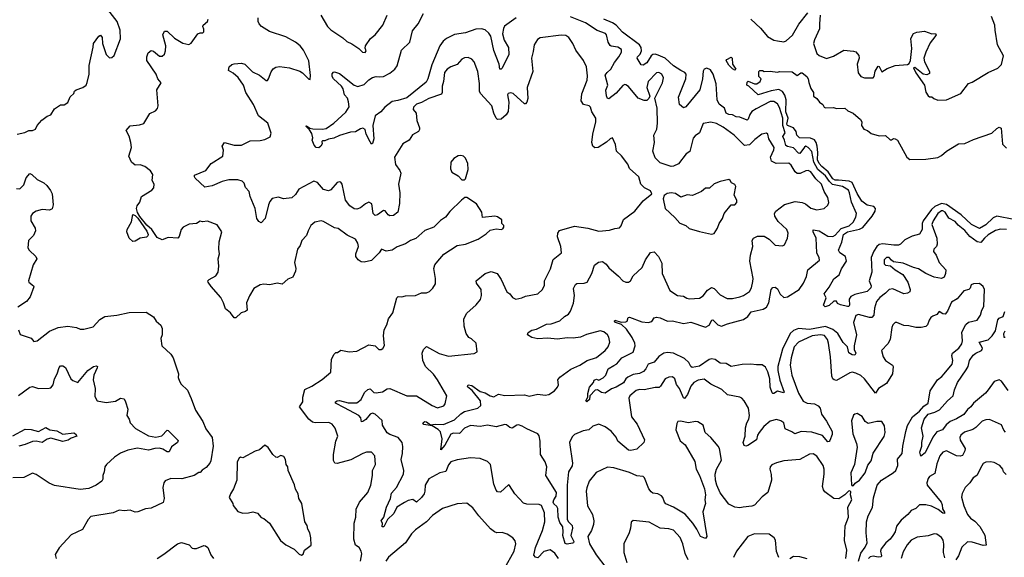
# Model space of a CAD drawing. Extents: x 2199565 to 2323334, y 894172 to 1018966.
# Tile 308 of 440: x 2264891 to 2272937, y 966696 to 971089. Entities that reach past the tile are written whole.
import ezdxf

# ---------------------------------------------------------------- set-up
doc = ezdxf.new("R2010")
doc.units = 0

msp = doc.modelspace()

# ---------------------------------------------------------------- linework, layer by layer
at = {"layer": '0CON10XD'}
for points in [[(2264870, 970155), (2264932.3, 970167.7), (2264965, 970183.3), (2264996.1, 970183.9), (2265020, 970195), (2265033.3, 970225), (2265072.3, 970267.7), (2265115, 970300), (2265145, 970312.5), (2265175, 970360), (2265225, 970392.5), (2265255, 970392.5), (2265285, 970412.5), (2265305, 970460), (2265332.5, 970485), (2265340, 970505), (2265353, 970517), (2265407.5, 970535), (2265433.3, 970555), (2265443.9, 970576.1), (2265458.9, 970645), (2265459.4, 970715), (2265492.5, 970865), (2265494.2, 970895), (2265537.5, 970955), (2265551.7, 970961.7), (2265565, 970942.5), (2265569.2, 970895), (2265582.9, 970845), (2265598.8, 970805), (2265625, 970778.8), (2265645, 970781.2), (2265662.3, 970797.7), (2265715, 970932.5), (2265712.3, 971005), (2265687.5, 971075), (2265612.8, 971172.8)], [(2268948.2, 971105), (2268853.3, 971036.7), (2268843.7, 971016.3), (2268837.6, 970975), (2268851.4, 970921.4), (2268885, 970861.2), (2268889.5, 970805), (2268835, 970693.3), (2268825, 970684), (2268815, 970683.8), (2268808.1, 970725), (2268766.8, 970836.8), (2268740.5, 970955), (2268725, 970980.4), (2268695, 971007.5), (2268665, 971014.5), (2268617.8, 971012.2), (2268535, 970980.8), (2268445, 970969), (2268378.9, 970935), (2268352.3, 970915), (2268323.1, 970875), (2268259.9, 970720.1), (2268226.8, 970605), (2268211.6, 970578.4), (2268055, 970451.1), (2267980.2, 970429.8), (2267935, 970420.6), (2267875.6, 970375), (2267842, 970335), (2267795.5, 970304.5), (2267777.9, 970225), (2267786.4, 970115), (2267775, 970077.5), (2267765, 970072.5), (2267755, 970090), (2267723.1, 970155), (2267715, 970193.3), (2267695, 970202), (2267675, 970197.5), (2267635.8, 970174.2), (2267595, 970171.1), (2267505, 970142.5), (2267458.8, 970121.2), (2267415, 970113.8), (2267385, 970100), (2267365, 970100), (2267360, 970095), (2267362.5, 970075), (2267352.5, 970055), (2267335, 970042.5), (2267315, 970046), (2267297.1, 970065), (2267280, 970105), (2267285.9, 970124.1), (2267279.2, 970159.2), (2267260, 970190), (2267230, 970220), (2267235, 970222.5), (2267263, 970203), (2267286.1, 970196.1), (2267366, 970194), (2267395, 970200), (2267458.2, 970245), (2267557.4, 970332.6), (2267582.8, 970377.2), (2267578.9, 970418.9), (2267568.7, 970448.7), (2267546, 970475), (2267533.6, 970525), (2267519.6, 970545), (2267454.5, 970605), (2267444.3, 970625), (2267445, 970647.5), (2267455, 970660), (2267465, 970662.5), (2267505, 970650), (2267625, 970555.6), (2267655, 970544.4), (2267705, 970559.2), (2267745, 970599.2), (2267775, 970617.5), (2267805, 970625.6), (2267835, 970621.9), (2267865, 970626.4), (2267915, 970652.1), (2267957.1, 970685), (2267977.1, 970712.9), (2268010.6, 970839.4), (2268078.8, 970905), (2268101.8, 970998.2), (2268148.2, 971055), (2268191.3, 971138.7)], [(2267353.1, 971125), (2267405.7, 971035), (2267435, 971005.8), (2267531.7, 970941.7), (2267565, 970912), (2267605, 970893.3), (2267663.6, 970853.6), (2267692.5, 970825), (2267715, 970822.5), (2267722.5, 970835), (2267713, 970857), (2267716.7, 970875), (2267756.7, 970935), (2267795, 970966.2), (2267858, 971045), (2267894, 971125)], [(2270865, 971093.8), (2270945, 971019.2), (2271002.3, 970952.3), (2271055, 970923.1), (2271085, 970915.6), (2271135, 970909.4), (2271155, 970916.9), (2271205, 970962.9), (2271258.2, 971051.8), (2271331.5, 971145)], [(2271431.4, 971125), (2271428.1, 971055), (2271426.9, 971015), (2271385.3, 970924.7), (2271378.8, 970895), (2271405, 970812.5), (2271425, 970797.1), (2271485, 970771.4), (2271540, 970790), (2271625, 970841.2), (2271705, 970833.3), (2271725, 970826.2), (2271747.7, 970797.7), (2271751.2, 970775), (2271736, 970725), (2271742, 970655), (2271764, 970625), (2271795, 970613.1), (2271866.2, 970615), (2271873.8, 970625), (2271881.2, 970668.8), (2271905, 970710), (2271915, 970706.7), (2271935, 970663.3), (2271979.7, 970690.3), (2272045, 970715.8), (2272145, 970724.3), (2272159.4, 970730.6), (2272169.4, 970755), (2272181.4, 970855), (2272174, 970935), (2272195, 970976.7), (2272222.5, 970987.5), (2272285, 970996), (2272345, 970973.8), (2272375, 970977.5), (2272380, 970965), (2272370, 970950), (2272330.9, 970899.1), (2272294.6, 970825), (2272278.8, 970775), (2272283.6, 970745), (2272325.3, 970665.3), (2272325, 970650.8), (2272305, 970639.6), (2272275, 970645.3), (2272205, 970698), (2272194, 970695), (2272213.3, 970655), (2272283.5, 970555), (2272296.1, 970496.1), (2272315, 970467.5), (2272325, 970460), (2272345, 970460), (2272360, 970445), (2272395, 970432.5), (2272465, 970434), (2272582.6, 970487.4), (2272645, 970568), (2272675, 970578), (2272805, 970658), (2272885, 970693.3), (2272915, 970723.8), (2272930.8, 970795), (2272882.2, 970885), (2272862.8, 971002.8), (2272858.6, 971045), (2272833.6, 971116.4)], [(2266015, 969308.2), (2265971.1, 969375), (2265931.3, 969411.3), (2265872, 969482), (2265854.5, 969514.5), (2265847.1, 969545), (2265851.7, 969568.3), (2265873.2, 969596.8), (2265886.7, 969645), (2265971.2, 969695), (2265987.1, 969715), (2265989.4, 969745), (2265974.5, 969775), (2265979.1, 969825), (2265961.4, 969855), (2265915, 969890.6), (2265875, 969902.5), (2265835, 969901.4), (2265805.8, 969925), (2265783.6, 969975), (2265806.2, 970043.8), (2265800.5, 970085), (2265786.6, 970136.6), (2265762.5, 970185), (2265795, 970221.2), (2265869.3, 970230.7), (2265905, 970242), (2265955, 970322.5), (2266000, 970345), (2266017.2, 970362.8), (2266023.1, 970385), (2266012.5, 970515), (2266046, 970574), (2266021.2, 970605), (2266006.9, 970645), (2265930.8, 970755), (2265928.9, 970785), (2265941.5, 970818.5), (2265965, 970838.8), (2265985, 970832.5), (2266035, 970792.2), (2266055, 970791.1), (2266075, 970807.1), (2266083.8, 970835), (2266085.3, 970875.3), (2266061.5, 970965), (2266075, 970996.2), (2266096.6, 970996.6), (2266155, 970939.2), (2266225, 970898), (2266272.5, 970887.5), (2266293, 970897), (2266346.1, 970973.9), (2266365, 970983.3), (2266387, 970983), (2266395, 970990), (2266397, 971013), (2266387.5, 971035), (2266390, 971045), (2266426.2, 971075), (2266431.2, 971095)], [(2269182.3, 966985), (2269179.2, 967059.2), (2269155, 967118), (2269135, 967127.1), (2269035, 967128.9), (2269007.1, 967137.1), (2268936.5, 967215), (2268895, 967283.3), (2268885, 967287.5), (2268821.2, 967228.8), (2268795, 967230), (2268783.7, 967243.7), (2268765, 967293.3), (2268737.1, 967455), (2268715, 967477.8), (2268655, 967503.8), (2268575, 967508.5), (2268465, 967493.1), (2268415, 967475.7), (2268395, 967450.8), (2268372.2, 967397.8), (2268325, 967386.4), (2268235, 967337.8), (2268205.3, 967285), (2268202.9, 967235), (2268195.8, 967214.2), (2268175, 967184.2), (2268135, 967147.5), (2268105, 967167.5), (2268065, 967160), (2268036.2, 967143.8), (2267972, 967105), (2267949.4, 967055), (2267896.7, 967005), (2267865.8, 966945), (2267854.3, 966945), (2267856, 966975), (2267845.8, 966995), (2267865.5, 967024.5), (2267887.6, 967105), (2267920.8, 967175), (2267930.6, 967219.4), (2267970.4, 967265), (2268026.7, 967375), (2268030.6, 967405), (2268009.6, 967495), (2268020.5, 967545), (2268022.4, 967602.4), (2268016.7, 967635), (2267985, 967675.8), (2267915, 967700), (2267893.9, 967713.9), (2267856, 967775), (2267853.3, 967815), (2267795, 967866), (2267775, 967873.8), (2267755, 967865.8), (2267719.4, 967820.6), (2267695, 967804.2), (2267685, 967804), (2267677.8, 967835), (2267663.1, 967855), (2267545, 967918.2), (2267471.9, 967955), (2267471.4, 967965), (2267484.7, 967975.3), (2267505, 967976.8), (2267575, 967957.7), (2267645, 967956.8), (2267682.1, 967985), (2267708.8, 968041.2), (2267735, 968068), (2267755, 968071.2), (2267785, 968042.5), (2267805, 968038.9), (2267855, 968048.2), (2267895, 968071.9), (2267915, 968075.6), (2268055, 968015.6), (2268135, 968014.2), (2268262.5, 967935), (2268305, 967916), (2268356.1, 967933.9), (2268369.3, 967950.7), (2268381.2, 968015), (2268305.6, 968145), (2268272.1, 968192.1), (2268207.8, 968255), (2268184.5, 968305), (2268181.1, 968365), (2268190, 968395), (2268215, 968418), (2268238.8, 968405), (2268320.3, 968360.3), (2268395, 968340.6), (2268605, 968360), (2268630, 968375), (2268620, 968445), (2268582.3, 968482.3), (2268562.5, 968492.5), (2268538.8, 968525), (2268523.1, 968585), (2268521.5, 968645), (2268545, 968690.8), (2268620.5, 968759.5), (2268656.3, 968803.7), (2268664.4, 968835), (2268663, 968883), (2268624, 968935), (2268620, 968955), (2268695, 969014.2), (2268745, 969030.8), (2268792, 969015), (2268826.9, 968966.9), (2268872, 968865), (2268897.7, 968847.7), (2268918, 968818), (2268945, 968806.2), (2268995, 968816), (2269025, 968830), (2269125, 968848.8), (2269163.3, 968885), (2269179.3, 968920.7), (2269180.8, 968955), (2269227.6, 969052.4), (2269250.3, 969129.7), (2269317.5, 969185), (2269314.2, 969235), (2269285.6, 969315), (2269290, 969345), (2269303.6, 969366.4), (2269425, 969402.9), (2269535, 969384.4), (2269625, 969361.9), (2269712, 969368), (2269755, 969383.3), (2269791.7, 969388.3), (2269805.9, 969404.1), (2269825, 969456.7), (2269918, 969525), (2269985, 969610), (2270057.5, 969665), (2270045, 969690), (2269995.7, 969715.7), (2269968, 969745), (2269950, 969805), (2269873.6, 969873.6), (2269859.7, 969909.7), (2269808, 969978), (2269768.6, 970015), (2269758.8, 970068.8), (2269735, 970122.5), (2269715, 970116.2), (2269685, 970088.6), (2269618.8, 970045), (2269591.3, 970041.3), (2269574.4, 970054.4), (2269567.5, 970085), (2269574.6, 970155), (2269599.2, 970255), (2269600, 970285), (2269566, 970336), (2269554.3, 970375), (2269544.6, 970384.6), (2269499.4, 970395), (2269480, 970425), (2269486, 970484), (2269529.4, 970595), (2269531.7, 970631.7), (2269522, 970705), (2269497.5, 970755), (2269435, 970840), (2269412.5, 970895), (2269379.2, 970945), (2269355, 970960.6), (2269316.6, 970963.4), (2269145, 970942), (2269123, 970927), (2269094, 970885), (2269088.3, 970828.3), (2269074.3, 970775), (2269084, 970665), (2269039.1, 970535), (2269043.4, 970446.6), (2269035, 970416.7), (2269025, 970401.2), (2269015, 970402), (2268925, 970485.8), (2268905, 970492), (2268882.5, 970485), (2268876.2, 970475), (2268887.8, 970415), (2268881.7, 970338.3), (2268867.6, 970312.4), (2268825, 970276.2), (2268795, 970273.8), (2268785, 970283.3), (2268765.6, 970325), (2268748.9, 970385), (2268656.1, 970486.1), (2268648.9, 970505), (2268648.3, 970568.3), (2268634, 970665), (2268605.8, 970745), (2268585, 970768), (2268555, 970780.8), (2268525, 970778.6), (2268505, 970765.8), (2268465, 970722), (2268415, 970704.2), (2268384.4, 970685.6), (2268362.7, 970657.3), (2268353.8, 970583.8), (2268344.1, 970545), (2268344.6, 970495), (2268338.4, 970481.6), (2268235, 970446.5), (2268175, 970412.2), (2268135, 970398.6), (2268109.2, 970375), (2268107.8, 970355), (2268130.8, 970325), (2268136.2, 970265), (2268159.2, 970205), (2268159.4, 970190.6), (2268148.8, 970175), (2268101.7, 970148.3), (2268072.5, 970105), (2268022.2, 970075), (2267954.2, 969965), (2267962.5, 969905), (2267997.1, 969857.1), (2268005.7, 969834.3), (2267985.8, 969744.2), (2267996.7, 969675), (2267995.9, 969585.9), (2267980.8, 969515), (2267945, 969488), (2267915, 969486.2), (2267901.2, 969495), (2267878.3, 969528.3), (2267865, 969531.2), (2267815, 969494.3), (2267795, 969490), (2267778.8, 969505), (2267770, 969585), (2267745, 969597.5), (2267717.5, 969585), (2267677, 969553), (2267645, 969542), (2267624.4, 969544.4), (2267588.3, 969568.3), (2267553.6, 969613.6), (2267525.6, 969745.6), (2267515, 969761.2), (2267504, 969764), (2267485, 969757.5), (2267435, 969698.6), (2267415, 969689.5), (2267375, 969700.9), (2267325, 969758.5), (2267295, 969770.4), (2267172.5, 969705), (2267145, 969660), (2267115, 969633.1), (2267045.6, 969625.6), (2267005, 969638), (2266955, 969627.5), (2266935, 969602.5), (2266923.1, 969575), (2266896.6, 969463.4), (2266865, 969430), (2266845, 969440), (2266830, 969465), (2266814.5, 969545), (2266773.6, 969645), (2266766.7, 969685), (2266737.7, 969717.7), (2266724.4, 969754.4), (2266709.7, 969769.7), (2266675, 969780.5), (2266601.3, 969781.3), (2266545, 969767.5), (2266465, 969732.2), (2266405, 969722), (2266326.2, 969795), (2266318.8, 969805), (2266320.5, 969819.5), (2266412.2, 969857.8), (2266456, 969915), (2266552.5, 969975), (2266556.1, 970023.9), (2266545.8, 970055), (2266564.4, 970085.6), (2266645, 970062.9), (2266705, 970064.2), (2266775, 970100), (2266855, 970102.7), (2266895, 970111.4), (2266937.7, 970132.3), (2266947.1, 970162.9), (2266918.6, 970245), (2266843.1, 970305), (2266800.6, 970395), (2266738.1, 970495), (2266719.4, 970555), (2266677.3, 970617.3), (2266635, 970651.4), (2266596.7, 970675), (2266604, 970705), (2266625, 970722.2), (2266645, 970729.5), (2266705, 970733.8), (2266731.4, 970725), (2266793.4, 970663.4), (2266851.2, 970635), (2266905, 970591.2), (2266915, 970593.3), (2266923.3, 970605), (2266946.1, 970663.9), (2266962.3, 970687.7), (2266985, 970702), (2267015, 970705.8), (2267095, 970695.8), (2267179.5, 970669.5), (2267202.5, 970655), (2267255, 970602.5), (2267265, 970600), (2267267.1, 970632.9), (2267255, 970753.3), (2267209.2, 970839.2), (2267181.9, 970875), (2267145, 970905.4), (2267065, 970948.5), (2266932.3, 970992.3), (2266866.9, 971035), (2266848.5, 971055), (2266839.4, 971075), (2266839.4, 971105)], [(2268660.8, 967935), (2268655.7, 967975.7), (2268588, 968058), (2268554.5, 968085), (2268549.4, 968095), (2268555.6, 968104.4), (2268585, 968099.6), (2268655, 968051.2), (2268695, 968039.5), (2268735, 968014.3), (2268765, 968006.2), (2268805, 968028), (2268855, 968018.1), (2269015, 968022.3), (2269055, 968012.7), (2269125, 968030.2), (2269185, 968022.1), (2269214.6, 968025.4), (2269260.8, 968055), (2269285.8, 968085), (2269292.9, 968105), (2269290, 968145), (2269305, 968167.8), (2269395, 968233.6), (2269468.8, 968265), (2269527.1, 968302.9), (2269605, 968328.5), (2269676.7, 968385), (2269698.9, 968415), (2269712.9, 968455), (2269704.5, 968494.5), (2269693.8, 968513.8), (2269665, 968539.4), (2269635, 968547.5), (2269522.9, 968517.1), (2269475, 968494.3), (2269415, 968485.4), (2269365, 968488.5), (2269285, 968477.2), (2269205, 968485.4), (2269125, 968480), (2269075, 968491.4), (2269040, 968515), (2269047, 968533), (2269075, 968552), (2269115, 968560.8), (2269195, 968601.4), (2269235, 968603.8), (2269305, 968627.5), (2269344.4, 968665), (2269376, 968684), (2269391.7, 968708.3), (2269416.6, 968773.4), (2269424.6, 968835), (2269417.8, 968892.2), (2269432, 968925), (2269445, 968932.5), (2269505, 968935.6), (2269527.1, 968945), (2269566.2, 969013.8), (2269587.5, 969082.5), (2269621.2, 969108.8), (2269655, 969113.8), (2269682.4, 969092.4), (2269705, 969062.5), (2269784.5, 968994.5), (2269820, 968955), (2269845, 968943.3), (2269865, 968943.1), (2269882.5, 968955), (2269905, 968997.1), (2269977.5, 969065), (2270005, 969126.7), (2270045, 969187.5), (2270075, 969191.2), (2270110, 969155), (2270138.5, 969098.5), (2270140, 969015), (2270203.3, 968875), (2270266.4, 968836.4), (2270315, 968830), (2270342.7, 968812.7), (2270365, 968808), (2270445, 968814.2), (2270475, 968831.9), (2270511.3, 968878.7), (2270545, 968900), (2270565, 968891.2), (2270615, 968841.9), (2270671.7, 968811.7), (2270715, 968809.5), (2270776.7, 968825), (2270804.6, 968835.4), (2270855, 968868), (2270871.2, 968898.8), (2270880.8, 968949.2), (2270884.5, 968975.5), (2270857.3, 969115), (2270863.1, 969165), (2270881.1, 969235), (2270876, 969285), (2270886.2, 969305), (2270920.7, 969319.3), (2270975, 969320), (2271016.2, 969296.2), (2271065, 969246), (2271125, 969242), (2271140.5, 969249.5), (2271166.2, 969305), (2271170, 969345), (2271161.2, 969375), (2271090.4, 969440.4), (2271060.6, 969485), (2271058.6, 969505), (2271070, 969525), (2271140.5, 969579.5), (2271226.9, 969603.1), (2271285, 969596.5), (2271313.1, 969583.1), (2271355, 969549.2), (2271405, 969535.8), (2271465, 969546), (2271495, 969573.3), (2271503.3, 969595), (2271494, 969635), (2271465, 969686.2), (2271441.9, 969745), (2271397.7, 969787.7), (2271355, 969845.6), (2271335, 969857.1), (2271315, 969854.4), (2271267.9, 969832.1), (2271245, 969832.2), (2271226.7, 969846.7), (2271195, 969900), (2271175, 969915.5), (2271072.5, 969915), (2271033.5, 969933.5), (2271027.6, 969965), (2271054.6, 970025), (2271056.9, 970045), (2271011.9, 970115), (2271003.3, 970155), (2270995, 970163.3), (2270955, 970152.9), (2270898.7, 970111.3), (2270855, 970067.8), (2270815, 970060.6), (2270728.6, 970145), (2270639.8, 970209.8), (2270585, 970240), (2270537.7, 970252.3), (2270475, 970240), (2270446.6, 970163.4), (2270410.7, 970139.3), (2270395, 970120), (2270366.7, 970013.3), (2270337.3, 969992.7), (2270275, 969912.2), (2270235, 969891.1), (2270215, 969888.9), (2270125, 969919.2), (2270085, 969960), (2270064.6, 970014.6), (2270077.7, 970085), (2270072.9, 970145), (2270097.9, 970195), (2270103.3, 970245), (2270100.9, 970365), (2270081.2, 970448.8), (2270145, 970572.5), (2270151.9, 970615), (2270139.2, 970645), (2270115, 970657.8), (2270095, 970654.2), (2270025.8, 970585), (2270016.9, 970535), (2270040, 970465), (2270032.5, 970445), (2270015, 970430), (2269995, 970428.6), (2269945, 970447.5), (2269865, 970542.5), (2269845, 970557.1), (2269835, 970558.6), (2269819.8, 970550.2), (2269765, 970490), (2269705, 970441.4), (2269695, 970446), (2269686.1, 970466.1), (2269682.1, 970512.1), (2269696.3, 970555), (2269675.4, 970635), (2269691.4, 970658.6), (2269720.9, 970685), (2269751.2, 970738.8), (2269788.2, 970785), (2269809.2, 970825), (2269810, 970845), (2269780, 970865), (2269725, 970872.2), (2269715, 970879.2), (2269699.5, 970905), (2269686.4, 970965), (2269677.3, 970977.3), (2269610.8, 971000.8), (2269513.5, 971065), (2269392.2, 971112.2)], [(2270875, 970338.5), (2270857.3, 970315), (2270845, 970275.8), (2270835, 970268.2), (2270775, 970293.1), (2270745, 970294.7), (2270715, 970313.1), (2270685, 970315.3), (2270663.6, 970325), (2270651.2, 970365), (2270608.3, 970398.3), (2270590, 970435), (2270583.2, 970565), (2270558.8, 970645), (2270535, 970679.1), (2270505, 970693.3), (2270485, 970685.4), (2270475, 970668), (2270471.3, 970605), (2270448.2, 970515), (2270335, 970376), (2270315, 970368.8), (2270284, 970395), (2270274.5, 970455), (2270334.7, 970605), (2270338, 970645), (2270327.5, 970657.5), (2270293, 970673), (2270235, 970712.7), (2270165.8, 970775), (2270108.9, 970798.9), (2270085, 970807.5), (2270064.8, 970805.2), (2270052.2, 970795), (2270015, 970736.2), (2269985, 970716.9), (2269969.7, 970719.7), (2269937.1, 970775), (2269939.4, 970785), (2269962.3, 970807.7), (2269972.9, 970835), (2269970.8, 970860.8), (2269955, 970883.4), (2269817.8, 970987.8), (2269765.9, 971045), (2269735, 971064.4), (2269664, 971094)], [(2270735, 970678), (2270715, 970688.6), (2270685, 970717.8), (2270664, 970755), (2270668.8, 970765), (2270705, 970784.2), (2270714.4, 970774.4), (2270716.4, 970725), (2270743.8, 970685), (2270735, 970678)], [(2273015, 969455.3), (2272875, 969482.5), (2272845, 969469.6), (2272785, 969411.9), (2272735, 969383.8), (2272668.2, 969415), (2272585, 969493.8), (2272465, 969579.6), (2272425, 969587.1), (2272368.4, 969561.6), (2272341.6, 969538.4), (2272274.2, 969445), (2272266.3, 969423.7), (2272265, 969373.8), (2272243.4, 969336.6), (2272185, 969321.2), (2272125, 969291.4), (2272088, 969255), (2272072.1, 969247.9), (2272035, 969245.9), (2271945, 969258), (2271915, 969250.8), (2271895.2, 969234.8), (2271871.6, 969198.4), (2271848.6, 969145), (2271855.4, 969025), (2271834, 968955), (2271849.3, 968915), (2271845, 968896.7), (2271815, 968868.6), (2271715, 968842.6), (2271682.3, 968827.7), (2271670.4, 968805), (2271673.3, 968755), (2271667.5, 968745), (2271655.8, 968744.2), (2271598.3, 968758.3), (2271575, 968770), (2271565, 968790), (2271545, 968790), (2271507, 968753), (2271473, 968743), (2271460, 968755), (2271480, 968815), (2271465, 968850), (2271506.2, 968903.8), (2271545, 968970.8), (2271586.3, 969003.7), (2271607.6, 969052.4), (2271647.5, 969115), (2271638.1, 969155), (2271592.9, 969185), (2271581.5, 969205), (2271608.7, 969271.3), (2271623.7, 969335), (2271654.9, 969355.1), (2271752.5, 969377.5), (2271779.9, 969390.1), (2271856.2, 969485), (2271881.2, 969525), (2271884.7, 969545), (2271871.4, 969561.4), (2271815, 969573.3), (2271771.8, 969605), (2271735, 969668.9), (2271695, 969759.3), (2271668.4, 969768.4), (2271582, 969778), (2271555, 969777.9), (2271535, 969789.5), (2271497.2, 969847.2), (2271445, 969888.4), (2271424.6, 969915), (2271411.5, 969945), (2271414.4, 970005), (2271407, 970057), (2271399.8, 970085), (2271386.3, 970106.3), (2271352.2, 970122.2), (2271262.7, 970125), (2271242.4, 970145), (2271235.4, 970175.4), (2271215, 970204.7), (2271164.5, 970225), (2271160.9, 970235), (2271169.7, 970285), (2271152.5, 970337.5), (2271153.3, 970435), (2271143.3, 970473.3), (2271123.3, 970503.3), (2271095, 970518.2), (2271032.2, 970507.8), (2270925, 970474.2), (2270850, 970545), (2270833, 970553), (2270835, 970580), (2270843, 970587), (2270895, 970564.3), (2270915.5, 970564.5), (2270942.5, 970585), (2270950, 970605), (2270930, 970625), (2270930, 970665), (2270940, 970675), (2270960, 970675), (2270975, 970666.7), (2271025, 970668.8), (2271085, 970660), (2271100, 970665), (2271203.8, 970663.8), (2271245, 970632.5), (2271274.3, 970655.7), (2271285, 970655.8), (2271322.2, 970625), (2271335, 970606), (2271338.6, 970575), (2271356.1, 970526.1), (2271376.7, 970495), (2271376.7, 970465), (2271405.9, 970445.9), (2271426.1, 970416.1), (2271453.3, 970395), (2271465, 970373.8), (2271475, 970368.8), (2271540.7, 970370.7), (2271566.4, 970363.6), (2271635, 970366), (2271657.5, 970345), (2271703.3, 970325), (2271762.5, 970275), (2271772.5, 970255), (2271770, 970225), (2271790, 970195), (2271820, 970185), (2271850, 970160), (2271915, 970140), (2271965, 970142), (2272005, 970107.5), (2272015, 970107.5), (2272030.7, 970119.3), (2272045, 970116.7), (2272065, 970103.8), (2272141.4, 969965), (2272165, 969945.8), (2272295, 969948.6), (2272395, 969964), (2272425, 969980), (2272464.6, 970015.4), (2272563.6, 970073.6), (2272615, 970076.7), (2272685, 970110), (2272835, 970163.3), (2272875, 970200), (2272895, 970210), (2272912.5, 970202.5), (2272922.8, 970072.8), (2272955, 970040.6)], [(2272955, 969375.8), (2272906.7, 969376.7), (2272865, 969365.9), (2272805, 969332.2), (2272774.1, 969305), (2272745, 969267.8), (2272715, 969274), (2272655, 969316.2), (2272615, 969366), (2272560.7, 969410.7), (2272535, 969440.5), (2272485, 969468.2), (2272455, 969515.3), (2272435, 969528.4), (2272425, 969528.4), (2272393.2, 969505), (2272355.8, 969445), (2272345.4, 969415), (2272384.6, 969305), (2272388.8, 969255), (2272383.1, 969236.9), (2272360.8, 969215), (2272357.5, 969195), (2272380.6, 969165), (2272404.5, 969105), (2272459.2, 969045), (2272456.9, 969015), (2272445, 968983.8), (2272425, 968974.3), (2272365, 968984.2), (2272295, 969015.5), (2272235, 969052.1), (2272195, 969063.1), (2272110.5, 969100.5), (2272031.4, 969111.4), (2272016, 969125), (2271995, 969146.9), (2271973.8, 969145), (2271954, 969126), (2271955.7, 969095), (2271965, 969084.5), (2272008.1, 969078.1), (2272044.5, 969044.5), (2272106.8, 969006.8), (2272147.5, 968945), (2272168.2, 968885), (2272164.2, 968865), (2272146.3, 968853.7), (2272115, 968849.5), (2272025, 968890.4), (2271995, 968885.4), (2271965, 968853.5), (2271920.1, 968819.9), (2271892.1, 968785), (2271876.9, 968733.1), (2271870, 968675), (2271855, 968655.8), (2271835, 968655.6), (2271745, 968681.1), (2271725, 968671.4), (2271704.7, 968615), (2271730.3, 968515), (2271708.8, 968425), (2271711.1, 968395), (2271723.4, 968365), (2271715, 968348.9), (2271695, 968350), (2271666.8, 968366.8), (2271654.4, 968415), (2271621.4, 968451.4), (2271575.8, 968525), (2271536.3, 968556.3), (2271475, 968582.5), (2271345, 968558.4), (2271255, 968566.6), (2271215, 968549.1), (2271186.2, 968523.8), (2271123.9, 968396.1), (2271087.5, 968255), (2271086.4, 968223.6), (2271102.2, 968142.2), (2271138, 968045), (2271135, 968040), (2271085, 968053.1), (2271055, 968035.4), (2271045, 968033.5), (2271039.2, 968039.2), (2271022.9, 968087.1), (2271020, 968155), (2271005, 968211.2), (2270985, 968249.2), (2270957.9, 968267.9), (2270912.5, 968267.5), (2270865.4, 968275.4), (2270795, 968272.1), (2270705, 968253.8), (2270665, 968278.7), (2270615, 968283.4), (2270575, 968311.6), (2270545, 968318.8), (2270525, 968313.6), (2270445, 968257.3), (2270385, 968247.8), (2270375.4, 968255.4), (2270358.7, 968288.7), (2270325, 968320.8), (2270235, 968363.8), (2270185, 968370), (2270155, 968364.7), (2270112.9, 968337.1), (2270075, 968291.5), (2270026.6, 968273.4), (2270008.1, 968235), (2269988, 968215), (2269955, 968198.9), (2269905, 968189.6), (2269861.4, 968168.6), (2269845.2, 968154.8), (2269825, 968122), (2269765.6, 968085), (2269728, 968072), (2269675, 968037.5), (2269645, 968043.3), (2269613.9, 968063.9), (2269595, 968060.8), (2269550, 968015), (2269546.7, 967985), (2269525, 967966.7), (2269516.7, 967975), (2269534, 968005), (2269534.3, 968035), (2269548.5, 968085), (2269578.8, 968125), (2269585, 968143.3), (2269605, 968151.2), (2269625, 968142.5), (2269658.8, 968161.2), (2269680, 968185), (2269700.8, 968235), (2269745.5, 968264.5), (2269771.9, 968278.1), (2269812.7, 968325), (2269905, 968372), (2269919.5, 968425), (2269917.5, 968445), (2269895, 968490.8), (2269848.8, 968558.8), (2269808.1, 968598.1), (2269758.8, 968615), (2269752.5, 968625), (2269755, 968632.5), (2269805, 968618), (2269845, 968620), (2269855, 968626.7), (2269864.3, 968655.7), (2269875, 968658.9), (2269975, 968619.2), (2270026.1, 968613.9), (2270056.9, 968623.1), (2270075, 968653.8), (2270095, 968659.2), (2270125, 968652.5), (2270185, 968624.5), (2270225, 968627.3), (2270315, 968605.8), (2270375, 968616.6), (2270495, 968575.9), (2270525, 968592), (2270547.5, 968635), (2270555, 968636.4), (2270595, 968596.6), (2270625, 968583.8), (2270676, 968605), (2270735, 968619.7), (2270805, 968640.4), (2270840, 968665), (2270867.6, 968702.4), (2270965.8, 968724.2), (2270995, 968740.5), (2271014.1, 968775), (2271032, 968885), (2271045, 968900), (2271065, 968902.5), (2271085, 968888.8), (2271106.5, 968845), (2271135, 968817.8), (2271166, 968825), (2271261.1, 968885), (2271297.3, 968935), (2271319.8, 968990.2), (2271332.5, 969045), (2271427.1, 969125), (2271425, 969143.3), (2271404, 969185), (2271400, 969305), (2271374.2, 969355.8), (2271375, 969373.3), (2271422.9, 969365), (2271495, 969320), (2271535, 969317.5), (2271555, 969329.5), (2271605, 969383), (2271669.6, 969405), (2271700.9, 969435), (2271723.8, 969475), (2271728.5, 969505), (2271688.1, 969598.1), (2271672.5, 969675), (2271663.2, 969695), (2271615, 969727.2), (2271533.2, 969743.2), (2271507.4, 969767.4), (2271475, 969812.7), (2271414.2, 969864.2), (2271380, 969925), (2271365, 970012.9), (2271335, 970045.4), (2271315, 970054.5), (2271305, 970048.9), (2271265, 969996.7), (2271255, 969998.9), (2271215, 970041.2), (2271165, 970052.1), (2271151.1, 970061.1), (2271141.1, 970105), (2271126.9, 970135), (2271145.2, 970165), (2271126.3, 970225), (2271127.5, 970285), (2271101.2, 970371.2), (2271085, 970401.2), (2271055, 970421.1), (2271025, 970420.8), (2270908, 970362), (2270875, 970338.5)], [(2268525, 969780), (2268535, 969790), (2268556.2, 969865), (2268552, 969915), (2268535, 969957.5), (2268517.5, 969975), (2268495, 969980), (2268475, 969976.7), (2268437.5, 969955), (2268413.3, 969925), (2268410.7, 969870.7), (2268423.6, 969843.6), (2268473, 969813), (2268505, 969780), (2268525, 969780)], [(2264865, 969710), (2264893, 969707), (2264925, 969739.2), (2264945, 969796.2), (2264975, 969831.2), (2264990, 969825), (2265034.6, 969784.6), (2265089.4, 969755), (2265113.1, 969735), (2265143.9, 969693.9), (2265156.1, 969666.1), (2265163.5, 969575), (2265156.1, 969543.9), (2265135, 969533.6), (2265075, 969536.9), (2265026.7, 969525), (2264995, 969505.8), (2264981.4, 969485), (2264982.9, 969445), (2265017.1, 969385), (2265020.6, 969365), (2265004.2, 969325), (2264964.4, 969285), (2264956.7, 969225), (2264969.2, 969205), (2265024.2, 969155), (2265030, 969135), (2265002.5, 969085), (2264964.3, 968955), (2264966.7, 968945), (2265003.3, 968915), (2265006.2, 968905), (2264977.5, 968825), (2264947.5, 968785), (2264875, 968741.2)], [(2270545, 969336.2), (2270565, 969343.3), (2270593.3, 969385), (2270606, 969425), (2270634, 969465), (2270648.8, 969505), (2270705, 969577.5), (2270735, 969576.7), (2270751.2, 969595), (2270750, 969615), (2270730, 969655), (2270743.3, 969725), (2270735, 969742.5), (2270707, 969757), (2270696.4, 969776.4), (2270685, 969782.5), (2270615, 969766.2), (2270565, 969746.7), (2270528.3, 969711.7), (2270495, 969712.5), (2270462.5, 969685), (2270388.3, 969651.7), (2270345, 969658.8), (2270295, 969640), (2270248.9, 969668.9), (2270215, 969675.6), (2270182.4, 969667.6), (2270157.7, 969652.3), (2270150, 969625), (2270166.2, 969545), (2270245, 969473.3), (2270285, 969426.7), (2270335, 969407.5), (2270363, 969383), (2270445, 969358), (2270545, 969336.2)], [(2267677.1, 966665), (2267686.5, 966725), (2267682.9, 966745), (2267666.6, 966776.6), (2267634.5, 966794.5), (2267621.5, 966845), (2267623.8, 966975), (2267636.9, 967025), (2267641.3, 967088.7), (2267667.8, 967145), (2267735.7, 967225), (2267761.4, 967285), (2267774.2, 967365), (2267774.3, 967405), (2267798.8, 967455), (2267794.2, 967525), (2267765, 967553.8), (2267725, 967554.2), (2267695, 967544.2), (2267598, 967492), (2267485, 967461.9), (2267465.8, 967465.8), (2267455.8, 967485.8), (2267455.5, 967534.5), (2267475.4, 967644.6), (2267490.5, 967685), (2267470.2, 967750.2), (2267445, 967784), (2267416.8, 967796.8), (2267305.5, 967795.5), (2267285, 967800.6), (2267255, 967824.3), (2267178.1, 967925), (2267203.6, 967965), (2267204.7, 968005), (2267222, 968068), (2267279.2, 968095), (2267362.2, 968147.8), (2267432.5, 968207.5), (2267440, 968315), (2267460, 968355), (2267475, 968368.8), (2267489.5, 968370.5), (2267515, 968387.5), (2267584.6, 968374.6), (2267645, 968381.4), (2267745, 968431.2), (2267795, 968423.8), (2267825, 968393.8), (2267845, 968393.8), (2267858, 968402), (2267873, 968427), (2267864, 968505), (2267870.6, 968555), (2267890.8, 968595), (2267905.8, 968645), (2267940, 968695), (2267973, 968817), (2267985, 968826.7), (2268015, 968823.8), (2268045, 968832.5), (2268125, 968834.4), (2268175, 968857.1), (2268215, 968857.1), (2268241.3, 968868.7), (2268268.1, 968895), (2268289.4, 968930.6), (2268288.5, 968975), (2268274.5, 969055), (2268284.3, 969085), (2268308.1, 969115), (2268356, 969174), (2268467.3, 969242.7), (2268535, 969254.4), (2268636.7, 969295), (2268701.7, 969338.3), (2268735, 969370), (2268785, 969380), (2268826.4, 969373.6), (2268839.3, 969380.7), (2268847.5, 969395), (2268847, 969407), (2268830, 969425), (2268830, 969455), (2268795, 969478.8), (2268775, 969484), (2268673.9, 969473.9), (2268667.5, 969515), (2268625, 969583.3), (2268545, 969637.5), (2268530, 969635), (2268502.5, 969615), (2268407, 969523), (2268370, 969475), (2268330.7, 969449.3), (2268275, 969393.3), (2268202.7, 969367.3), (2268129.1, 969300.9), (2268084.6, 969285.4), (2268042.6, 969257.4), (2267976.6, 969233.4), (2267935, 969206.2), (2267885, 969198.8), (2267847, 969213), (2267829.2, 969185), (2267765, 969121.8), (2267705, 969107.9), (2267681.4, 969111.4), (2267656.4, 969126.4), (2267637.5, 969155), (2267638.9, 969175), (2267660, 969235), (2267655, 969264), (2267635, 969295.6), (2267568.2, 969328.2), (2267495, 969382.2), (2267465, 969387.1), (2267375, 969440), (2267355, 969446), (2267304.2, 969435.8), (2267271.3, 969408.7), (2267248, 969365), (2267235.7, 969324.3), (2267195.9, 969284.1), (2267182, 969245), (2267161.2, 969215), (2267136.2, 969105), (2267148.6, 969055), (2267145.7, 969035), (2267124.2, 968985.8), (2267081.3, 968968.7), (2267035, 968928), (2266995, 968935.7), (2266935, 968921.9), (2266885, 968929.2), (2266855, 968922.5), (2266805, 968892), (2266768.3, 968831.7), (2266745.7, 968775), (2266748.8, 968715), (2266735.5, 968704.5), (2266700, 968695), (2266656.4, 968653.6), (2266645, 968653.1), (2266613.1, 968695), (2266572.2, 968725), (2266557.1, 968775), (2266535, 968820), (2266455, 968908.8), (2266430, 968945), (2266429.2, 968955), (2266439.2, 968965), (2266493.7, 968996.3), (2266511.9, 969025), (2266517.8, 969075), (2266511.9, 969135), (2266523.3, 969175), (2266517.8, 969215), (2266522.2, 969275), (2266542, 969355), (2266503.6, 969413.6), (2266425, 969444), (2266385, 969438), (2266365, 969442), (2266335, 969424.2), (2266275, 969418.6), (2266226.2, 969395), (2266210.8, 969375), (2266195, 969316.7), (2266182.5, 969305), (2266105, 969310.5), (2266055, 969289.4), (2266015, 969308.2)], [(2265815, 969276.7), (2265785, 969303.3), (2265765.8, 969355), (2265770, 969375), (2265805, 969437.5), (2265815, 969496.2), (2265835, 969490), (2265856.7, 969466.7), (2265929.9, 969359.9), (2265940.5, 969335), (2265938, 969322), (2265927.4, 969312.6), (2265875, 969304.2), (2265835, 969280), (2265815, 969276.7)], [(2271746.7, 966665), (2271765, 966730.6), (2271800.3, 966779.7), (2271815.5, 966815), (2271807.5, 966895), (2271810, 966985), (2271824.2, 967035), (2271858.6, 967101.4), (2271868.3, 967181.7), (2271899.1, 967285), (2271932.9, 967325), (2272029.4, 967385), (2272050.4, 967405), (2272067.7, 967445), (2272063.3, 967496.7), (2272103.5, 967545), (2272106.9, 967605), (2272131.2, 967725), (2272146.8, 967773.2), (2272186.9, 967843.1), (2272245, 967891.2), (2272280, 967930), (2272315, 967954.2), (2272332.5, 968055), (2272391.1, 968145), (2272427.7, 968172.3), (2272446.2, 968196.2), (2272511.2, 968275), (2272517.1, 968305), (2272506.9, 968345), (2272512.9, 968365), (2272566.7, 968405), (2272590, 968440), (2272596, 968464), (2272591.2, 968535), (2272622.1, 968597.9), (2272645, 968618.5), (2272715, 968634.2), (2272741.4, 968675), (2272752.5, 968715), (2272770, 968745), (2272773.9, 968883.9), (2272765, 968907.5), (2272733, 968933), (2272685, 968930), (2272667, 968923), (2272656.7, 968895), (2272646.7, 968885), (2272606.2, 968873.8), (2272552.7, 968807.3), (2272505, 968782), (2272472.2, 968707.8), (2272455, 968683.8), (2272435, 968684.4), (2272405, 968703.3), (2272385, 968680), (2272352.4, 968667.6), (2272337.1, 968655), (2272323.5, 968635), (2272310.6, 968595), (2272295, 968581.9), (2272257.1, 968572.9), (2272215, 968573.5), (2272157.7, 968587.7), (2272115, 968590), (2272060, 968615), (2272045, 968613.3), (2272026.2, 968595), (2272018, 968575), (2272004.2, 968475), (2271985, 968441.2), (2271932.5, 968385), (2271948, 968335), (2271965, 968303.3), (2272023.8, 968265), (2272030, 968255), (2272022.5, 968195), (2271973.5, 968116.5), (2271909.5, 968075), (2271885, 968036.7), (2271795, 968153.5), (2271765, 968180.4), (2271725, 968201.8), (2271695, 968208.2), (2271675, 968204.4), (2271565, 968140), (2271545.4, 968145.4), (2271535.6, 968155), (2271527.5, 968175), (2271516.2, 968335), (2271500.4, 968445), (2271490.9, 968475), (2271467.3, 968507.3), (2271435, 968512.8), (2271367.1, 968505), (2271256.2, 968453.8), (2271219.2, 968415), (2271194.7, 968325), (2271186.9, 968266.9), (2271199.7, 968185), (2271256.2, 968036.2), (2271292.5, 967972.5), (2271325, 967954.6), (2271385, 967950), (2271415, 967933.1), (2271431.1, 967915), (2271442.2, 967865), (2271485, 967809.2), (2271531.5, 967725), (2271530.4, 967699.6), (2271510.4, 967649.6), (2271505, 967640.8), (2271495, 967640.6), (2271451.2, 967691.2), (2271365, 967719.6), (2271276.2, 967723.8), (2271225, 967704.4), (2271201.5, 967721.5), (2271147.1, 967745), (2271134.2, 967795), (2271111.7, 967811.7), (2271075, 967823.1), (2271025, 967808.9), (2270972.9, 967765), (2270933.6, 967716.4), (2270921.2, 967695), (2270911.9, 967655), (2270840.9, 967609.1), (2270825, 967604.6), (2270810.2, 967610.2), (2270803.4, 967635), (2270819.5, 967685), (2270822.1, 967755), (2270833.2, 967795), (2270849.1, 967825), (2270854.4, 967854.4), (2270845.5, 967915.5), (2270812, 967975), (2270793.3, 967995), (2270775, 968004), (2270675, 968024.3), (2270628.2, 968068.2), (2270539.5, 968109.5), (2270485, 968151.4), (2270435, 968143.8), (2270401.1, 968125), (2270374.6, 968095), (2270347.3, 968025), (2270325, 967992.5), (2270315, 967997.8), (2270283.9, 968075), (2270258.8, 968108.8), (2270244.3, 968155), (2270225, 968170.6), (2270195, 968168.6), (2270165.5, 968154.5), (2270128.1, 968095), (2270115.4, 968084.6), (2270085, 968084.4), (2269995, 968064.6), (2269955, 968066.8), (2269929.8, 968060.2), (2269875.8, 968015), (2269868.1, 967995), (2269890.9, 967845), (2269938.2, 967785), (2269995.7, 967655), (2269992.7, 967635), (2269935, 967578.8), (2269885, 967567.3), (2269865, 967570), (2269778.2, 967645), (2269765, 967678.5), (2269725, 967725.4), (2269675, 967762.2), (2269625, 967782.9), (2269575, 967767.5), (2269542, 967738), (2269495, 967730), (2269425, 967699.2), (2269405, 967681.2), (2269384.5, 967635), (2269409.6, 967465), (2269405, 967442.5), (2269376.7, 967395), (2269364.6, 967285), (2269365.4, 967005.4), (2269375, 966985.7), (2269406.1, 966955), (2269408.1, 966935), (2269395.9, 966875), (2269420, 966825), (2269417.5, 966815), (2269408.9, 966811.1), (2269364.3, 966804.3), (2269349.5, 966809.5), (2269329.3, 966875), (2269333.3, 966905), (2269328.6, 966945), (2269305, 966980.8), (2269290.5, 967025), (2269287.6, 967095), (2269280, 967110), (2269255, 967132.7), (2269251.4, 967145), (2269254.9, 967165.1), (2269275.7, 967195), (2269277.8, 967225), (2269191.1, 967365), (2269199, 967435), (2269184.1, 967475), (2269148.3, 967535), (2269145.3, 967645), (2269135, 967687.1), (2269125, 967703.5), (2269034.3, 967744.3), (2268998.3, 967768.3), (2268967.6, 967777.6), (2268953.8, 967775), (2268915, 967750), (2268896.5, 967756.5), (2268868.9, 967778.9), (2268855, 967781.4), (2268785, 967763.3), (2268715, 967776), (2268655, 967764), (2268575, 967772.5), (2268525, 967750), (2268485, 967707.3), (2268435, 967710), (2268415, 967702.7), (2268365, 967610.8), (2268333.3, 967573.3), (2268342.5, 967665), (2268330, 967720), (2268310.5, 967740.5), (2268260.7, 967770.7), (2268195, 967780.8), (2268186.7, 967795), (2268202.5, 967805), (2268215, 967803.8), (2268247, 967777), (2268285, 967782.9), (2268355, 967780.8), (2268445, 967819.8), (2268495, 967868), (2268525, 967887.3), (2268635, 967914.7), (2268660.8, 967935)], [(2264882, 968555), (2264895, 968517.5), (2264985, 968486.7), (2265008, 968458), (2265035, 968464.2), (2265135, 968543.8), (2265206.3, 968573.7), (2265285, 968584.6), (2265354.1, 968574.1), (2265385, 968561.2), (2265415, 968560), (2265491.2, 968578.8), (2265545, 968638.8), (2265587.3, 968662.7), (2265685, 968674.4), (2265785, 968696), (2265925, 968700), (2265985, 968660), (2266006.7, 968625), (2266044.1, 968594.1), (2266056.2, 968565), (2266056.2, 968515), (2266043.9, 968483.9), (2266053, 968423), (2266125, 968356.7), (2266145.6, 968325.6), (2266189.4, 968195), (2266187.1, 968165), (2266196.9, 968135), (2266211.9, 968111.9), (2266262, 968062), (2266293.7, 967993.7), (2266327.6, 967897.6), (2266388.6, 967805), (2266412.9, 967745), (2266464.4, 967675), (2266473.1, 967605), (2266451.9, 967485), (2266444.5, 967465.5), (2266415, 967430), (2266382.3, 967407.7), (2266365, 967387.5), (2266355, 967387.5), (2266317.5, 967365), (2266215, 967335.8), (2266125, 967340.8), (2266079.5, 967320.5), (2266068.8, 967305), (2266060, 967265), (2266072, 967175), (2266065, 967143.3), (2265965, 967097.5), (2265918.8, 967091.2), (2265856.1, 967066.1), (2265835.9, 967065.9), (2265795, 967080), (2265745, 967076.7), (2265705, 967082), (2265655, 967060), (2265471.7, 967028.3), (2265450, 967005), (2265405, 966923.3), (2265311.2, 966878.8), (2265215, 966772.5), (2265180.7, 966719.3), (2265190, 966685)], [(2272969, 968059), (2272915, 968134.5), (2272895, 968146.5), (2272855, 968133.3), (2272804.5, 968065), (2272783.2, 968036.8), (2272685, 967954.6), (2272663.7, 967926.3), (2272635, 967903.2), (2272606.9, 967863.1), (2272545, 967826.7), (2272494.4, 967805.6), (2272461.5, 967778.5), (2272431.8, 967738.2), (2272385, 967722.2), (2272352.2, 967677.8), (2272290.6, 967549.4), (2272255, 967522.5), (2272245.4, 967555), (2272262.5, 967605), (2272262, 967635), (2272272.9, 967685), (2272259.3, 967755), (2272281.5, 967825), (2272315.3, 967865), (2272369, 967881), (2272408.6, 967901.4), (2272473.1, 967975), (2272520.4, 968015), (2272530.8, 968065), (2272553.2, 968125), (2272625, 968226.9), (2272641.6, 968255), (2272652.7, 968305), (2272683.4, 968346.6), (2272705, 968365.2), (2272749.6, 968385), (2272756.8, 968395), (2272757.5, 968405), (2272730.8, 968455), (2272805, 968474.1), (2272837.7, 968505), (2272864.8, 968545.2), (2272883.8, 968636.2), (2272895, 968648.8), (2272926.8, 968665), (2272940.5, 968705)], [(2272945, 968491.4), (2272935, 968493.3), (2272933.2, 968525), (2272943.4, 968546.6)], [(2264881.1, 968018.9), (2264975, 968087.1), (2264995, 968091.4), (2265045.5, 968075.5), (2265133.3, 968076.7), (2265145, 968081.4), (2265164.4, 968105), (2265175.6, 968155), (2265197.1, 968195), (2265212.7, 968247.3), (2265225, 968260.8), (2265245, 968260), (2265265.7, 968245.7), (2265308, 968155), (2265325, 968140), (2265365, 968123.3), (2265447.3, 968222.7), (2265495, 968254.6), (2265519.4, 968259.4), (2265526, 968255), (2265524.4, 968245), (2265497.9, 968185), (2265492.5, 968145), (2265507.5, 968075), (2265505, 968010), (2265523.8, 967975), (2265599.1, 967960.9), (2265675, 967971.2), (2265715, 967996.2), (2265745, 967990), (2265757, 967967), (2265773.8, 967905), (2265767.5, 967855), (2265785.9, 967825.9), (2265794.2, 967794.2), (2265837, 967747), (2265945, 967689.1), (2266005, 967678.2), (2266052.8, 967687.2), (2266095, 967734.2), (2266105, 967732.5), (2266185, 967650), (2266180, 967635), (2266132.8, 967597.2), (2266113.2, 967556.8), (2266095, 967558.8), (2266060.4, 967580.4), (2266035, 967588.3), (2265994.3, 967585.7), (2265945, 967570), (2265855, 967586.7), (2265775, 967570.8), (2265715, 967546.2), (2265666.7, 967515), (2265600, 967455), (2265588, 967435), (2265582.5, 967395), (2265570, 967365), (2265570, 967335), (2265561.4, 967318.6), (2265515, 967285.6), (2265455, 967257.5), (2265385, 967248.9), (2265175, 967282.9), (2265131.5, 967301.5), (2265025, 967372.5), (2264995, 967382.2), (2264925, 967348.1), (2264835, 967344.3)], [(2271695, 967280), (2271705, 967282.5), (2271718.3, 967301.7), (2271755, 967326.7), (2271800, 967385), (2271820.9, 967449.1), (2271848.8, 967485), (2271864.4, 967545.6), (2271955, 967683.3), (2271964.2, 967715), (2271958.8, 967768.8), (2271936.1, 967806.1), (2271895, 967806.7), (2271825, 967788), (2271800, 967805), (2271775, 967846.2), (2271735, 967870), (2271715, 967866.7), (2271705, 967856.7), (2271687.7, 967812.3), (2271698.9, 967705), (2271728.9, 967625), (2271733.6, 967595), (2271712, 967455), (2271683.8, 967385), (2271688.3, 967288.3), (2271695, 967280)], [(2264835, 967689.6), (2264935, 967742.2), (2264985, 967739.6), (2265045, 967722.9), (2265105, 967756.4), (2265137.6, 967737.6), (2265195, 967728.5), (2265245, 967701.4), (2265335, 967712.5), (2265346.4, 967705), (2265357.5, 967685), (2265311.2, 967668.8), (2265287.8, 967652.2), (2265245, 967641.4), (2265145, 967669), (2265115, 967660.7), (2265075, 967633.4), (2265025.2, 967645.2), (2264995, 967642.5), (2264935, 967616.3), (2264885, 967604.7)], [(2271643.1, 966685), (2271649.1, 966755), (2271632.1, 966832.1), (2271637.6, 966952.4), (2271662.9, 967025), (2271659.4, 967105), (2271690, 967165), (2271680, 967205), (2271681.7, 967231.7), (2271675, 967240), (2271665, 967237.5), (2271635, 967207.5), (2271585, 967172.5), (2271545, 967177.5), (2271470.3, 967230.3), (2271458.3, 967248.3), (2271452.5, 967275), (2271464.4, 967375.6), (2271464.4, 967415), (2271456.9, 967445), (2271405, 967523.3), (2271375, 967541.2), (2271345, 967538), (2271265, 967494.3), (2271135, 967483.3), (2271075, 967468.8), (2271038.3, 967451.7), (2271024, 967435), (2271020.8, 967415), (2271032.8, 967372.8), (2271033.6, 967325), (2271003.6, 967226.4), (2270959.6, 967190.4), (2270895, 967122.2), (2270875, 967114.5), (2270803.6, 967106.4), (2270775, 967100.9), (2270735, 967104.4), (2270685, 967130.6), (2270615, 967223.8), (2270588.1, 967285), (2270578.2, 967325), (2270575.6, 967375), (2270584.3, 967415), (2270625, 967490), (2270609.2, 967585), (2270600, 967605), (2270540, 967675), (2270493.8, 967715), (2270475, 967776.7), (2270433.9, 967803.9), (2270415, 967806), (2270355, 967794.2), (2270295, 967808), (2270270, 967805), (2270260.7, 967789.3), (2270253, 967737), (2270288.8, 967648.8), (2270328, 967615), (2270407.9, 967477.9), (2270419.2, 967415), (2270445.5, 967365.5), (2270488, 967255), (2270495.8, 967205.8), (2270491.2, 967165), (2270496, 967135), (2270473.3, 967066.7), (2270505.6, 966865), (2270495, 966848.8), (2270455, 966865.6), (2270425.5, 966925.5), (2270391.9, 966975), (2270328.8, 967048.8), (2270235, 967106.2), (2270171.6, 967131.6), (2270160, 967145), (2270147.5, 967185), (2270135, 967198.5), (2270105, 967213.6), (2270065, 967220), (2270050.2, 967230.2), (2270032.1, 967255), (2269996.1, 967346.1), (2269985, 967357.1), (2269935, 967362.2), (2269875, 967390), (2269745, 967427.1), (2269695, 967432), (2269602.4, 967387.6), (2269545, 967318.8), (2269525.5, 967264.5), (2269519.5, 967235), (2269530.4, 967115), (2269571.8, 967045), (2269583.4, 966995), (2269580.3, 966965), (2269563.9, 966915), (2269534.5, 966865), (2269548, 966805), (2269601.1, 966715), (2269681.9, 966611.9)], [(2272947.4, 967717.4), (2272933.8, 967733.8), (2272915, 967778.8), (2272815, 967822.5), (2272785, 967820), (2272755, 967808.1), (2272704.6, 967755.4), (2272679.1, 967740.9), (2272611.1, 967718.9), (2272581.4, 967695), (2272573.1, 967675), (2272575, 967653.3), (2272618.2, 967585), (2272615.3, 967565), (2272595, 967528.2), (2272577.1, 967522.9), (2272545, 967526.2), (2272465, 967567.1), (2272435, 967555.6), (2272411.5, 967525), (2272385, 967459.2), (2272369.4, 967380.6), (2272325, 967355.6), (2272315, 967340), (2272304.5, 967305), (2272307.1, 967285), (2272421.8, 967145), (2272429.6, 967125), (2272431.5, 967091.5), (2272448.9, 967065), (2272447.6, 967052.4), (2272435, 967055.8), (2272397.6, 967087.6), (2272342.9, 967112.9), (2272295, 967125.4), (2272245, 967124.3), (2272215.3, 967094.7), (2272175, 967078.8), (2272147.5, 967045), (2272095, 966998.8), (2272055, 966949.2), (2272043.9, 966903.9), (2272027.4, 966872.6), (2272004.9, 966845.1), (2271968, 966815), (2271930.6, 966765), (2271925.5, 966745), (2271933.2, 966706.8), (2271929.5, 966700.5), (2271905, 966695.8), (2271865, 966705.9), (2271840.8, 966699.2), (2271827.8, 966685)], [(2267195, 966712.5), (2267208.3, 966721.7), (2267217.5, 966755), (2267272.5, 966795), (2267271.2, 966855), (2267261.2, 966895), (2267245.8, 966925), (2267241.4, 966955), (2267221.4, 966985), (2267196, 967135), (2267173.3, 967175), (2267167.5, 967215), (2267145, 967252.5), (2267137.3, 967287.3), (2267086, 967405), (2267083.3, 967435), (2267067.5, 967455), (2267062.5, 967495), (2267049.3, 967519.3), (2267026.4, 967526.4), (2266995, 967510), (2266985, 967513.3), (2266960, 967535), (2266923, 967593), (2266895, 967612.5), (2266850, 967575), (2266816.7, 967563.3), (2266715, 967507.5), (2266695, 967513.3), (2266683.8, 967505), (2266669.2, 967475), (2266664.4, 967325), (2266639.2, 967255), (2266613.8, 967215), (2266603.3, 967185), (2266632.5, 967135), (2266635, 967120), (2266675, 967071.2), (2266713.6, 967056.4), (2266762, 967058), (2266795, 967066), (2266835.8, 967055.8), (2266865, 967020), (2266885, 967013.3), (2266933.8, 966975), (2267022.3, 966832.3), (2267065, 966798.8), (2267135, 966762.5), (2267175, 966720), (2267195, 966712.5)], [(2272952.1, 967372.1), (2272930, 967395), (2272923.8, 967415), (2272901.2, 967445), (2272855, 967470), (2272825, 967476.7), (2272785, 967473.8), (2272765, 967461.2), (2272753.6, 967443.6), (2272711.2, 967365), (2272683.8, 967345), (2272655, 967303.8), (2272616, 967265), (2272591.7, 967218.3), (2272587.9, 967187.9), (2272605.8, 967115), (2272637.5, 967045), (2272660.8, 967015), (2272695, 966990.5), (2272736.7, 966946.7), (2272777.1, 966877.1), (2272787.5, 966795), (2272765, 966793.5), (2272675, 966820), (2272635, 966822.5), (2272591.2, 966778.8), (2272562.4, 966707.6), (2272541.9, 966675)], [(2268852.1, 966605), (2268931.4, 966745), (2268945.8, 966805), (2268939.1, 966829.1), (2268920, 966855), (2268874.2, 966884.2), (2268835, 966898), (2268790, 966895), (2268770, 966905), (2268739.1, 966929.1), (2268644.3, 967035), (2268595, 967101.2), (2268545, 967138.8), (2268465, 967132), (2268346.7, 967095), (2268265, 967036.7), (2268214.7, 966985.3), (2268125, 966920), (2268093, 966887), (2268044.4, 966815), (2267905, 966698), (2267884.4, 966665)], [(2269294.6, 966685), (2269265, 966730), (2269225, 966757.8), (2269175, 966743.5), (2269125, 966691.9), (2269105, 966695.8), (2269093.6, 966713.6), (2269106, 966775), (2269162.3, 966915), (2269182.3, 966985)], [(2270354.6, 966674.6), (2270328, 966728), (2270309.5, 966805), (2270288.6, 966858.6), (2270235, 966917.5), (2270195, 966929.2), (2270125, 966934.4), (2270035, 966982.5), (2269905, 966997.5), (2269888.3, 966981.7), (2269883.8, 966935), (2269872, 966895), (2269828.8, 966805), (2269829.2, 966735), (2269853.2, 966653.2)], [(2271093.8, 966695), (2271074.3, 966744.3), (2271068.6, 966835), (2271055.5, 966855.5), (2271015, 966883.8), (2270895, 966888.8), (2270842.5, 966865), (2270748.8, 966745), (2270724.3, 966695)], [(2272452.2, 966692.2), (2272439.4, 966735), (2272444, 966804), (2272438.2, 966835), (2272425, 966857.5), (2272384.6, 966884.6), (2272365, 966887.8), (2272315, 966870.6), (2272225, 966861.1), (2272175.6, 966835), (2272142.3, 966797.7), (2272110.3, 966739.7), (2272095.4, 966685)], [(2266015, 966687.1), (2266068.6, 966721.4), (2266180, 966805), (2266214.1, 966815.9), (2266275, 966796.7), (2266301.7, 966771.7), (2266315, 966766.7), (2266335, 966767.5), (2266395, 966792), (2266410.5, 966790.5), (2266428.8, 966775), (2266452, 966715), (2266475.8, 966685)], [(2271325, 966683.3), (2271265, 966700), (2271215, 966701.2), (2271185, 966683.3)]]:
    msp.add_lwpolyline(points, dxfattribs=at)

doc.saveas('drawing.dxf')
